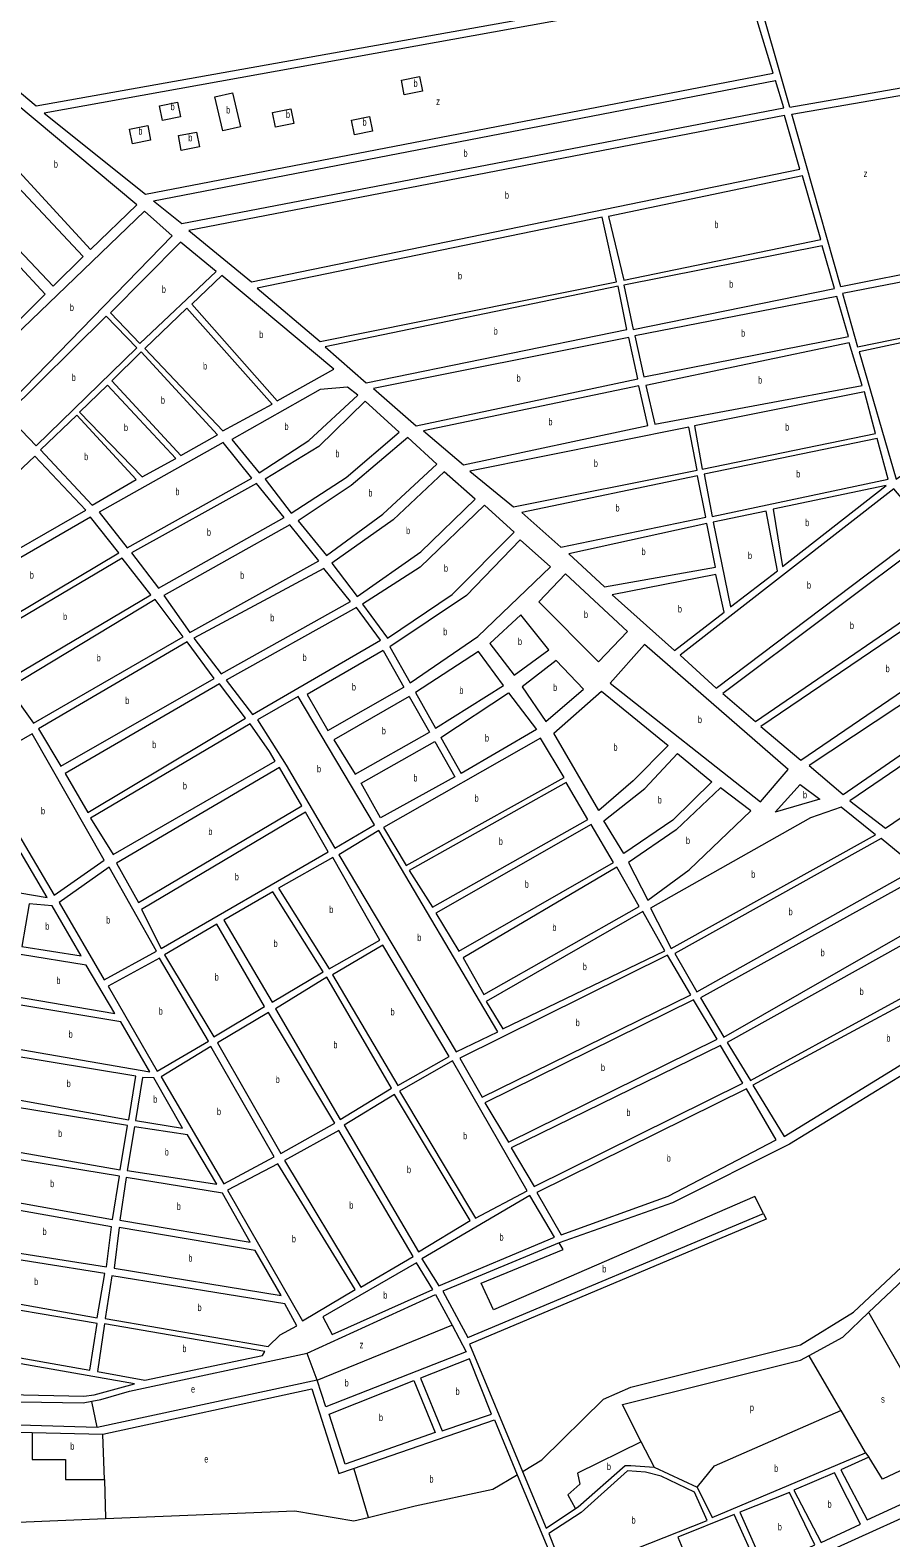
# Model space of a CAD drawing. Extents: x 639657 to 671642, y 222838 to 252123.
# Drawn here: x 666247 to 667468, y 237837 to 239977 of the extents above; entities that cross this region are included whole.
import ezdxf

# ---------------------------------------------------------------- set-up
doc = ezdxf.new("R2010")
doc.units = 0
doc.header["$LTSCALE"] = 4
for name, color, linetype, lineweight in [('1', 7, 'Continuous', 13), ('15', 7, 'Continuous', 13), ('21', 7, 'Continuous', 13)]:
    doc.layers.add(name, color=color, linetype=linetype, lineweight=lineweight)
doc.layers.add('7', color=7, linetype='Continuous')

msp = doc.modelspace()

# ---------------------------------------------------------------- linework, layer by layer
at = {"layer": '1'}
for p, q in [((667324.833, 239867.685), (667986.946, 239981.921)), ((666410.661, 239743.961), (667301.326, 239915.85)), ((666422.305, 239734.629), (667304.482, 239905.438)), ((666267.07, 239859.05), (666410.661, 239743.961)), ((666748.05, 239096.099), (666777.387, 239044.377)), ((666757.491, 239101.402), (666786.302, 239050.222)), ((666784.897, 239031.138), (666813.746, 238980.277)), ((666794.073, 239036.418), (666822.508, 238985.906)), ((666821.225, 238967.091), (666849.613, 238917.044)), ((666829.961, 238972.665), (666858.553, 238921.873)), ((666685.127, 237928.18), (666706.068, 237935.379))]:
    msp.add_line(p, q, dxfattribs=at)
for points in [[(667324.833, 239867.685), (667273.58, 240048.26), (667090.569, 240666.476), (667089.977, 240668.476)], [(667080.908, 240666.645), (667081.491, 240664.645), (667261.2, 240048.54), (666255.58, 239868.966), (666100.16, 239999.58), (666001.55, 240079.33), (665753.049, 240299.339)], [(667301.326, 239915.85), (667264, 240039), (666267.07, 239859.05)], [(666422.305, 239734.629), (666462.54, 239702.38), (667316.35, 239866.28), (667304.482, 239905.438)], [(667530.189, 239639.14), (667397.32, 239612.3), (667327.743, 239857.435), (667478.409, 239883.642), (667515.819, 239890.149)], [(666786.302, 239050.222), (666882.23, 239115.93), (666985.27, 239214.9), (666942.36, 239253.27), (666866.4, 239174.14), (666757.491, 239101.402)], [(666748.05, 239096.099), (666640.03, 239033.87), (666669.55, 238982.69), (666777.387, 239044.377)], [(666822.508, 238985.906), (666918.65, 239046.49), (666883.37, 239095.06), (666794.073, 239036.418)], [(666784.897, 239031.138), (666678.14, 238969.43), (666708.47, 238920.74), (666813.746, 238980.277)], [(666829.961, 238972.665), (666925.94, 239036.27), (666965.57, 238984.11), (666858.553, 238921.873)], [(666849.613, 238917.044), (666744.45, 238858.5), (666717.07, 238907.9), (666821.225, 238967.091)], [(667712.629, 238595.434), (667695.22, 238622.61), (667324.65, 238395.72), (667158.74, 238312.23), (666997.617, 238255.468)], [(666997.617, 238255.468), (666832.51, 238186.67), (666867.95, 238120.88), (667287.81, 238297.14)], [(667287.81, 238297.14), (667291.64, 238289.11), (666870.71, 238111.77), (666945.779, 237930.9)], [(667437.2, 237951.34), (667397.59, 237933.31), (667434.74, 237862.18), (667860.78, 238058), (667777.15, 238199.71), (667792.43, 238208.08)], [(666640.06, 238098.71), (666822.34, 238182.29), (666845.781, 238138.6)], [(666845.781, 238138.6), (666865.96, 238100.99), (666666.72, 238022.72), (666654.27, 238060.35), (666342.35, 237993.38)], [(666334.85, 238030.745), (666347.46, 238032.99), (666388.2, 238045.13), (666640.06, 238098.71)], [(666342.35, 237993.38), (666121.17, 238000.03), (665924.26, 238023.67), (665928.04, 238057.64), (666118.2, 238032.9)], [(666350.17, 237983.78), (666646.88, 238048.04), (666685.127, 237928.18)], [(666118.2, 238032.9), (666174.57, 238030.68), (666322.24, 238028.5), (666334.85, 238030.745)], [(666071.389, 237995.135), (666116.85, 237989.32), (666173.133, 237987.984), (666217.21, 237986.937), (666250.268, 237986.152), (666350.17, 237983.78)], [(666706.068, 237935.379), (666905.94, 238004.09), (666938.317, 237926.398)], [(667193.61, 237908.6), (667214.9, 237865.8), (667432.32, 237957.21), (667437.2, 237951.34)], [(666945.779, 237930.9), (666979.14, 237850.52), (667020.713, 237878.376)], [(667020.713, 237878.376), (667024.57, 237880.96), (667091.28, 237939.49), (667099.34, 237939.55), (667132.67, 237937.13), (667193.61, 237908.6)], [(666938.317, 237926.398), (666990.27, 237801.73), (666847.75, 237750.66), (666769.2, 237695.25), (666741.39, 237678.92), (666699.04, 237661.27), (666656.89, 237648.41)]]:
    msp.add_lwpolyline(points, dxfattribs=at)
for points in [[(666398.77, 239728.93), (666195.95, 239897.71), (666157.11, 239856.67), (666332.66, 239665.39)], [(666472.54, 239692.56), (666561.23, 239619.67), (667339.06, 239779.41), (667317.51, 239855.51)], [(666279.68, 239613.54), (666322.23, 239655.53), (666144.36, 239844.99), (666100.4, 239802.89)], [(667067.71, 239712.29), (667089.38, 239621.69), (667368.86, 239679.75), (667342.9, 239769.78)], [(666409.46, 239719.99), (666162.02, 239482.25), (666207.51, 239436.42), (666448.52, 239684.63)], [(667058.59, 239711.14), (666569.36, 239610.61), (666658.61, 239535.04), (667079.19, 239619.46)], [(667399.55, 239603.18), (667421.1, 239527.08), (667821.81, 239609.19), (667837.66, 239593.6), (668016.77, 239627.52), (668011.67, 239721.87)], [(666460.32, 239675.81), (666361.16, 239575.67), (666402.88, 239531.95), (666511.15, 239634.32)], [(667089.43, 239614.7), (667102.82, 239551.97), (667388.21, 239610.08), (667371.08, 239670.63)], [(666227.6, 239646.58), (666268.3, 239602.15), (666155.88, 239489.83), (666113.83, 239537.63)], [(666476.38, 239587.97), (666597.48, 239450.77), (666678.26, 239495.45), (666519.4, 239628.69)], [(667081.38, 239613.57), (666665.66, 239527.04), (666724.08, 239475.94), (667093.69, 239551.9)], [(667105.04, 239542.85), (667118.11, 239484.54), (667408.08, 239542.02), (667391.52, 239598.82)], [(666409.92, 239525.03), (666520.54, 239408.09), (666590.53, 239445.88), (666469.41, 239582.16)], [(666213.47, 239430.56), (666255.72, 239386.85), (666398.63, 239526.01), (666355.29, 239570.79)], [(667096.46, 239540.36), (666734.36, 239467.96), (666794.95, 239415.27), (667109.28, 239481.66)], [(667120.81, 239472.55), (667133.55, 239417.4), (667427.44, 239472.35), (667409.23, 239532.9)], [(667423.3, 239520.12), (667475.76, 239339.53), (667552.17, 239393.3), (667509.75, 239459.03), (667496.25, 239535.73)], [(666461.08, 239372.89), (666512.97, 239402.3), (666404.58, 239520.15), (666363, 239479)], [(666317.14, 239434.6), (666406, 239342.58), (666454.13, 239368.54), (666357.13, 239473.05)], [(666533.55, 239395.88), (666572.16, 239348.28), (666642.78, 239394.23), (666712.09, 239458.81), (666697.67, 239470.24), (666658.9, 239466.83)], [(667110.7, 239471.68), (666805.15, 239408.24), (666862, 239359.94), (667123.52, 239415.55)], [(666656.62, 239386.03), (666580.48, 239339.29), (666617.75, 239291.04), (666695.42, 239341.71), (666770.58, 239406.34), (666722.56, 239450.19)], [(667189.86, 239415.16), (667200.55, 239353.47), (667446.77, 239404.29), (667430.73, 239463.24)], [(666261.68, 239380.99), (666335.36, 239302.61), (666397.48, 239338.9), (666313.41, 239430.27)], [(667181.81, 239413.48), (666871.21, 239350.88), (666932.86, 239300.34), (667193.58, 239352.34)], [(666345.24, 239292.5), (666384.78, 239241.99), (666561.81, 239341.06), (666520.93, 239391.44)], [(666702.64, 239330.3), (666627.66, 239280.12), (666667.54, 239231.2), (666747.41, 239289.64), (666824.36, 239360.75), (666782.96, 239398.46)], [(667203.29, 239346.51), (667215.05, 239286.45), (667464.48, 239339.44), (667448.98, 239397.32)], [(666127.82, 239253.18), (666171.17, 239206.25), (666326.29, 239295.56), (666253.83, 239371.86)], [(666762.11, 239281.64), (666675.44, 239220.37), (666711.38, 239172.88), (666801.32, 239236.24), (666878.77, 239310.99), (666834.71, 239350.03)], [(667194.18, 239344.29), (666944.8, 239292.28), (666999.93, 239242.86), (667205.92, 239285.3)], [(666391, 239234.93), (666429.48, 239184.78), (666607.45, 239285.05), (666568.21, 239333.44)], [(667169.31, 239089.51), (667220.72, 239042.65), (667520.56, 239269.42), (667472.64, 239325.54)], [(667301.45, 239296.86), (667314.47, 239215.26), (667461.86, 239330.29)], [(666800.51, 239214.54), (666718.72, 239162), (666754.44, 239113.65), (666846.07, 239175.69), (666934.08, 239264.02), (666891.73, 239302.38)], [(666128.56, 239158.12), (666164.93, 239111.14), (666372.97, 239234.7), (666332.81, 239285.41), (666152.56, 239181.4)], [(667207.06, 239276.72), (667011.27, 239233.43), (667062.31, 239186.56), (667219.37, 239214.51)], [(667216.18, 239278.4), (667240.95, 239158.01), (667307.53, 239209.3), (667291.34, 239294.13)], [(666437.02, 239174.46), (666473.79, 239121.63), (666656.71, 239223.32), (666615.52, 239274.38)], [(667230.02, 239035.2), (667276.43, 238995.28), (667574.57, 239199.84), (667527.97, 239258.3)], [(666169.82, 239104.19), (666210.53, 239051.88), (666418.57, 239175.44), (666377.86, 239227.22)], [(666479.23, 239113.61), (666518.31, 239062.9), (666701.52, 239165.79), (666663.67, 239212.66)], [(666968.92, 239165.41), (667053.55, 239079.95), (667094.85, 239123.4), (667006.58, 239204.97)], [(667073.05, 239175.45), (667161.19, 239096.43), (667231.69, 239150.69), (667220.17, 239204)], [(667284.01, 238988.36), (667340.8, 238940.47), (667623.04, 239132.92), (667581.7, 239190.51)], [(666216.51, 239042.79), (666251.82, 238993.12), (666464.17, 239115.64), (666424.53, 239168.5)], [(666525.35, 239054.15), (666562.82, 239005.24), (666744.14, 239110.86), (666710.14, 239157.41)], [(666943.21, 239146.9), (666899.45, 239106.4), (666933.77, 239061.37), (666983.2, 239096.97)], [(666258.87, 238985.12), (666290.74, 238931.84), (666508.29, 239056.42), (666470.13, 239108.71)], [(667119.05, 239104.91), (667070.34, 239049.87), (667283.32, 238881.46), (667322.62, 238927.21)], [(667352.39, 238932.81), (667400.7, 238891.83), (667664.86, 239074.71), (667633.42, 239119.08)], [(666993.69, 239081.95), (666945.15, 239044.59), (666978.71, 238995.5), (667032.12, 239041.29)], [(666296.86, 238921.55), (666329.11, 238866.44), (666552.62, 239000.05), (666515.89, 239048.82)], [(667410.02, 238883.01), (667460.57, 238843.86), (667706.68, 239011.77), (667671.9, 239061.24)], [(666627.63, 239030.99), (666569.87, 238997.78), (666610.67, 238933.64), (666679.29, 238815.48), (666735.98, 238848.69)], [(667054.05, 238869.12), (666990.38, 238978.81), (667057.88, 239038.69), (667152.24, 238961.58), (667102.75, 238911.06)], [(666160.47, 238926.34), (666225.05, 238844.67), (666281.16, 238749.12), (666352.05, 238798.78), (666250.14, 238978.15)], [(666332.93, 238858.41), (666364.77, 238806.49), (666594.65, 238939.08), (666586.58, 238952.8), (666559.3, 238992.04)], [(666971.43, 238971.93), (666748.37, 238845.03), (666780.49, 238791.04), (667004.64, 238915.8)], [(667119.25, 238900.49), (667165.45, 238950.25), (667214.14, 238909.97), (667158.88, 238855.23), (667089.58, 238807.99), (667061.19, 238854.56)], [(666369.5, 238794.29), (666400.97, 238738.64), (666632.5, 238875.83), (666600.77, 238929.94)], [(667007.92, 238908.84), (666784.85, 238784.09), (666817.98, 238731.81), (667038.42, 238856.45)], [(667163.92, 238841.74), (667096.08, 238795.15), (667123.44, 238741.92), (667182.26, 238784.76), (667269.66, 238868.72), (667226.67, 238901.37)], [(667304.15, 238866.77), (667339.67, 238906.23), (667367.39, 238884.99)], [(667127.22, 238730.44), (667156.45, 238673.15), (667446.4, 238834.42), (667397.69, 238874.01), (667354.33, 238858.94)], [(666405.4, 238728.76), (666433.25, 238673.36), (666670.19, 238810.58), (666637.78, 238866.69)], [(667043.31, 238849.5), (666822.98, 238723.59), (666855.37, 238669.32), (667074.9, 238795.5)], [(666059.04, 238841.75), (666049.29, 238783.67), (666271.25, 238745.69), (666234.46, 238808.76)], [(666741.96, 238840.68), (666685.27, 238806.4), (666851.61, 238526.81), (666910.76, 238555.2)], [(667161.88, 238666.21), (667192.93, 238611.67), (667505.88, 238787.08), (667454.45, 238829.43)], [(666288.48, 238738.64), (666352.47, 238628.68), (666426.29, 238669.55), (666359.27, 238788.79)], [(666676.71, 238802.57), (666599.68, 238759), (666671.46, 238644.55), (666743.18, 238684.93)], [(667079.79, 238788.56), (666861.37, 238660.25), (666891, 238607.86), (667111.39, 238732.95)], [(667198.164, 238603.246), (667231.58, 238547.52), (667563.34, 238737.44), (667513.29, 238777.19)], [(666522.13, 238713.27), (666590.75, 238597.3), (666662.83, 238639.98), (666591.66, 238753.56)], [(666245.77, 238736.87), (666235.5, 238676.1), (666319.42, 238662.8), (666278.29, 238733.63)], [(667116.28, 238726.01), (666894.3, 238598.04), (666917.71, 238559.01), (667147.88, 238669.86)], [(667235.94, 238540.04), (667269.14, 238486.05), (667629.73, 238682.79), (667574.57, 238728.54)], [(666437.62, 238664.27), (666507.82, 238547.77), (666579.9, 238590.83), (666511.96, 238707.82)], [(666747.53, 238677.99), (666676.15, 238636.08), (666768.97, 238478.89), (666841.72, 238519.74)], [(666233.44, 238664.8), (666223.7, 238605.65), (666367.35, 238581), (666326.51, 238649.43)], [(666357.91, 238619.59), (666427.63, 238499.29), (666500.37, 238541.76), (666430.67, 238659.38)], [(667151.69, 238663.98), (666856.78, 238517.71), (666888.38, 238462.1), (667184.37, 238607.31)], [(667272.42, 238479.09), (667317.04, 238406.4), (667682.55, 238631.04), (667637.85, 238675.87)], [(666668.12, 238632.74), (666595.11, 238587.63), (666687.14, 238430.44), (666759.87, 238475.06)], [(666222.7, 238594.9), (666212.44, 238533.59), (666416.89, 238498.14), (666376.04, 238569.25)], [(667188.19, 238600.35), (666892.21, 238454.08), (666925.95, 238398.48), (667221.93, 238544.76)], [(666513.1, 238539.39), (666602.72, 238382.41), (666679.66, 238425.55), (666585.46, 238582.44)], [(666433.25, 238491.23), (666521.79, 238339.26), (666593.5, 238377.43), (666503.65, 238534.27)], [(666929.78, 238390.46), (666962.45, 238335.39), (667258.42, 238482.21), (667226.84, 238535.67)], [(666211.45, 238522.84), (666201.17, 238463.67), (666387.33, 238430.23), (666397.06, 238492.07)], [(666846.6, 238513.87), (666771.18, 238470.85), (666879.15, 238290.69), (666952.29, 238329.41)], [(666406.74, 238490), (666396.48, 238429.23), (666463.18, 238418.47), (666422.87, 238489.59)], [(666764.24, 238465.96), (666692.58, 238422.43), (666798.27, 238242.81), (666871.5, 238286.95)], [(667000.59, 238266.95), (667152.22, 238321.85), (667305.8, 238401.48), (667263.32, 238474.19), (666966.28, 238326.83)], [(666200.18, 238452.39), (666188.3, 238391.6), (666374.99, 238359.23), (666385.25, 238422.16)], [(666395.47, 238420.09), (666384.67, 238358.23), (666512.17, 238338.83), (666470.24, 238408.86)], [(666685.16, 238414.88), (666608.01, 238372.12), (666716.41, 238192.73), (666790.75, 238236.29)], [(666188.39, 238380.32), (666177.02, 238322.22), (666364.26, 238288.79), (666373.99, 238350.09)], [(666527.28, 238330.35), (666633.5, 238144.82), (666708.37, 238189.45), (666598.54, 238367.55)], [(666383.68, 238348.02), (666374.48, 238287.79), (666559.55, 238256.49), (666520.32, 238326)], [(666956.1, 238322.45), (666803.14, 238232.63), (666827.08, 238194.68), (666990.95, 238263.65)], [(666176.03, 238311.47), (666165.76, 238251.24), (666355.56, 238221.6), (666362.74, 238278.03)], [(666373.49, 238277.04), (666366.62, 238219.76), (666603.13, 238180.56), (666566.63, 238244.73)], [(666162.61, 238242.08), (666153.4, 238182.39), (666342.26, 238148.97), (666353.04, 238211.89)], [(666363.28, 238208.75), (666353.55, 238147.98), (666584.89, 238108.45), (666601.96, 238124.69), (666625.5, 238137.77), (666608.6, 238168.79)], [(666795.12, 238227.19), (666662.47, 238150.42), (666675.56, 238125.27), (666818.52, 238189.24)], [(666152.4, 238173.25), (666141.63, 238108.18), (666332.09, 238074.77), (666342.32, 238140.91)], [(666352.87, 238140.36), (666342.85, 238072.7), (666410.11, 238060.34), (666576.94, 238095.49), (666580.11, 238101.43)], [(666139.54, 238100.11), (666130.32, 238042.02), (666323.2, 238037.7), (666338.27, 238039.9), (666395.11, 238055.39)], [(666870.34, 238090.82), (666801.02, 238063.38), (666831.92, 237988.47), (666901.58, 238012.11)], [(666694.263, 237941.167), (666671.599, 238012.482), (666791.59, 238060.12), (666821.98, 237986.25)], [(667028.94, 237872.93), (666983.14, 237843.04), (667006.54, 237781.99), (667207.94, 237861.45), (667189.9, 237901.59), (667142.34, 237924.36), (667120.37, 237930.05), (667094.73, 237931.84)], [(667330.65, 237904.31), (667369.38, 237829.96), (667425.05, 237856.18), (667388.49, 237928.94)], [(667254.06, 237873.1), (667289.61, 237793.35), (667360.27, 237826.67), (667324.42, 237901.31)], [(667387.08, 237820.76), (667429.66, 237732.46), (667571.66, 237801.78), (667533.26, 237886.87)], [(667166.22, 237837.49), (667201.81, 237752.37), (667281.57, 237791.13), (667246.03, 237869.81)]]:
    msp.add_lwpolyline(points, close=True, dxfattribs=at)
at = {"layer": '15'}
for points in [[(666973.04, 237947.31), (667060.89, 238033.79), (667099.45, 238050.77), (667340.13, 238110.49), (667415.34, 238156.87), (667672.61, 238398.14)], [(666945.779, 237930.9), (666946.78, 237931.502), (666973.04, 237947.31)], [(666903.85, 237905.65), (666937.32, 237925.798), (666938.317, 237926.398)], [(665891.801, 237807.898), (665892.81, 237808.148), (666001, 237835), (666094.48, 237853.12), (666354.278, 237864.011), (666622.86, 237875.27), (666706.52, 237860.67), (666726.768, 237865.642), (666793.59, 237882.05), (666903.85, 237905.65)]]:
    msp.add_lwpolyline(points, dxfattribs=at)
at = {"layer": '21'}
for points in [[(666773.856, 239905.757), (666799.58, 239910.905), (666803.762, 239890.006), (666778.038, 239884.858)], [(666509.426, 239882.131), (666534.24, 239887.973), (666545.628, 239839.604), (666520.814, 239833.762)], [(666430.727, 239869.531), (666456.451, 239874.679), (666460.633, 239853.78), (666434.909, 239848.632)], [(666591.273, 239860.08), (666616.997, 239865.228), (666621.179, 239844.329), (666595.455, 239839.181)], [(666703.026, 239849.055), (666728.75, 239854.203), (666732.932, 239833.304), (666707.208, 239828.156)], [(666388.229, 239836.454), (666413.953, 239841.602), (666418.135, 239820.703), (666392.411, 239815.555)], [(666457.485, 239827.004), (666483.209, 239832.152), (666487.391, 239811.253), (666461.667, 239806.105)]]:
    msp.add_lwpolyline(points, close=True, dxfattribs=at)
for points in [[(667287.81, 238297.14), (667275.557, 238321.018), (666904.653, 238160.402), (666887.122, 238198.248), (667003.376, 238246.249), (666997.617, 238255.468)], [(667436.829, 238156.404), (667560.627, 238273.697), (667620.391, 238217.31), (667605.023, 238181.427), (667683.569, 238027.721), (667683.892, 238027.091)], [(667352.249, 238095.62), (667400.117, 238121.622), (667436.829, 238156.404)], [(667436.829, 238156.404), (667437.116, 238155.904), (667547.496, 237963.497), (667547.783, 237962.997)], [(666654.27, 238060.35), (666845.281, 238138.396), (666845.781, 238138.6)], [(666654.27, 238060.35), (666640.245, 238098.21), (666640.06, 238098.71)], [(667114.1, 237972.964), (667113.85, 237973.464), (667087.634, 238025.935), (667340.352, 238089.157), (667352.249, 238095.62)], [(667397.554, 238017.391), (667397.264, 238017.891), (667352.539, 238095.12), (667352.249, 238095.62)], [(666342.35, 237993.38), (666342.25, 237993.88), (666334.95, 238030.245), (666334.85, 238030.745)], [(667193.61, 237908.6), (667194.018, 237909.1), (667218.261, 237938.79), (667397.554, 238017.391)], [(667397.554, 238017.391), (667432.031, 237957.71), (667432.32, 237957.21)], [(666250.268, 237986.152), (666250.268, 237985.652), (666250.268, 237948.089), (666297.494, 237948.089), (666297.494, 237919.734), (666352.591, 237919.734)], [(666352.591, 237919.734), (666350.189, 237983.28), (666350.17, 237983.78)], [(667114.1, 237972.964), (667023.6, 237928.538), (667027.015, 237913.159), (667009.939, 237897.781), (667020.435, 237878.876), (667020.713, 237878.376)], [(667132.67, 237937.13), (667132.411, 237937.63), (667114.1, 237972.964)], [(667547.783, 237962.997), (667456.466, 237919.995), (667437.507, 237950.84), (667437.2, 237951.34)], [(666706.068, 237935.379), (666706.216, 237934.879), (666726.62, 237866.142), (666726.768, 237865.642)], [(666352.591, 237919.734), (666352.606, 237919.234), (666354.263, 237864.511), (666354.278, 237864.011)]]:
    msp.add_lwpolyline(points, dxfattribs=at)

# ---------------------------------------------------------------- texts
at = {"layer": '7'}
for s, width, p in [('b', 0.75, (666791.17, 239896.306)), ('z', 0.8, (666823.285, 239870.69)), ('b', 0.75, (666446.467, 239863.23)), ('b', 0.75, (666525.166, 239858.505)), ('b', 0.75, (666610.161, 239852.205)), ('b', 0.75, (666400.821, 239828.579)), ('b', 0.75, (666718.766, 239841.179)), ('b', 0.75, (666471.651, 239819.128)), ('b', 0.75, (666280.795, 239781.55)), ('b', 0.75, (666861.999, 239797.077)), ('z', 0.8, (667429.7, 239768.147)), ('b', 0.75, (666920.732, 239737.59)), ('b', 0.75, (667217.96, 239695.735)), ('b', 0.75, (666854.234, 239623.09)), ('b', 0.75, (667239.01, 239611.3)), ('b', 0.75, (666434.025, 239603.88)), ('b', 0.75, (666303.536, 239578.205)), ('b', 0.75, (666904.846, 239544.755)), ('b', 0.75, (666572.212, 239539.73)), ('b', 0.75, (667255.834, 239541.68)), ('b', 0.75, (666492.486, 239495.125)), ('b', 0.75, (666306.223, 239478.82)), ('b', 0.75, (666937.362, 239477.815)), ('b', 0.75, (667279.917, 239475.15)), ('b', 0.75, (666432.661, 239446.52)), ('b', 0.75, (666982.535, 239415.81)), ('b', 0.75, (666380.341, 239407.815)), ('b', 0.75, (666608.05, 239409.26)), ('b', 0.75, (667318.352, 239408.355)), ('b', 0.75, (666323.749, 239366.44)), ('b', 0.75, (666680.272, 239370.615)), ('b', 0.75, (667046.915, 239356.91)), ('b', 0.75, (667334.01, 239341.885)), ('b', 0.75, (666453.273, 239316.715)), ('b', 0.75, (666727.097, 239314.83)), ('b', 0.75, (667077.641, 239293.575)), ('b', 0.75, (667346.729, 239272.775)), ('b', 0.75, (666497.953, 239259.11)), ('b', 0.75, (666780.501, 239261.455)), ('b', 0.75, (667114.6, 239231.64)), ('b', 0.75, (667265.638, 239226.07)), ('b', 0.75, (666834.315, 239208.015)), ('b', 0.75, (666246.723, 239198.275)), ('b', 0.75, (666545.127, 239198.005)), ('b', 0.75, (667349.303, 239184.095)), ('b', 0.75, (666293.877, 239139.55)), ('b', 0.75, (666587.94, 239137.78)), ('b', 0.75, (667032.936, 239142.46)), ('b', 0.75, (667166.135, 239150.215)), ('b', 0.75, (666833.338, 239117.98)), ('b', 0.75, (667410.22, 239126.79)), ('b', 0.75, (666939.319, 239104.135)), ('b', 0.75, (666341.614, 239080.81)), ('b', 0.75, (666633.709, 239081.325)), ('b', 0.75, (667460.871, 239065.49)), ('b', 0.75, (666703.614, 239039.526)), ('b', 0.75, (666856.142, 239034.676)), ('b', 0.75, (666989.144, 239038.725)), ('b', 0.75, (666382.067, 239020.275)), ('b', 0.75, (667194.533, 238993.185)), ('b', 0.75, (666746.111, 238977.311)), ('b', 0.75, (666892.492, 238967.073)), ('b', 0.75, (666420.305, 238957.63)), ('b', 0.75, (667074.779, 238953.905)), ('b', 0.75, (666654.193, 238923.235)), ('b', 0.75, (666790.97, 238910.371)), ('b', 0.75, (666463.879, 238899.265)), ('b', 0.75, (666877.719, 238881.485)), ('b', 0.75, (667343.665, 238886.5)), ('b', 0.75, (666262.628, 238863.635)), ('b', 0.75, (667137.617, 238879.12)), ('b', 0.75, (666500.045, 238834.29)), ('b', 0.75, (666912.086, 238820.325)), ('b', 0.75, (667177.658, 238821.645)), ('b', 0.75, (667270.24, 238773.58)), ('b', 0.75, (666537.542, 238770.025)), ('b', 0.75, (666948.886, 238759.41)), ('b', 0.75, (666671.63, 238723.56)), ('b', 0.75, (667323.234, 238720.55)), ('b', 0.75, (666268.713, 238699.835)), ('b', 0.75, (666355.074, 238708.735)), ('b', 0.75, (666988.086, 238698.21)), ('b', 0.75, (666592.568, 238675.43)), ('b', 0.75, (666796.498, 238683.745)), ('b', 0.75, (667368.714, 238662.355)), ('b', 0.75, (666509.016, 238627.795)), ('b', 0.75, (667031.264, 238642.51)), ('b', 0.75, (666284.442, 238622.9)), ('b', 0.75, (667424.06, 238607.295)), ('b', 0.75, (666429.672, 238579.335)), ('b', 0.75, (666758.484, 238578.44)), ('b', 0.75, (667021.153, 238563.04)), ('b', 0.75, (666301.851, 238546.52)), ('b', 0.75, (667461.953, 238541.135)), ('b', 0.75, (666677.448, 238531.59)), ('b', 0.75, (667057.063, 238499.415)), ('b', 0.75, (666299.01, 238476.535)), ('b', 0.75, (666595.566, 238482.425)), ('b', 0.75, (666421.805, 238454.235)), ('b', 0.75, (666512.245, 238436.765)), ('b', 0.75, (667093.15, 238435.53)), ('b', 0.75, (666286.831, 238405.81)), ('b', 0.75, (666861.406, 238402.28)), ('b', 0.75, (666438.11, 238379.46)), ('b', 0.75, (667150.317, 238370.57)), ('b', 0.75, (666781.856, 238354.385)), ('b', 0.75, (666275.479, 238334.555)), ('b', 0.75, (666700.061, 238303.805)), ('b', 0.75, (666455.205, 238302.255)), ('b', 0.75, (666264.823, 238266.535)), ('b', 0.75, (666618.479, 238256.185)), ('b', 0.75, (666913.087, 238258.565)), ('b', 0.75, (666471.698, 238228.8)), ('b', 0.75, (666252.831, 238195.525)), ('b', 0.75, (667058.957, 238213.488)), ('b', 0.75, (666748.256, 238176.23)), ('b', 0.75, (666484.701, 238158.6)), ('b', 0.75, (666463.239, 238100.35)), ('z', 0.8, (666714.737, 238105.876)), ('b', 0.75, (666693.39, 238051.604)), ('e', 0.75, (666475.46, 238042.865)), ('b', 0.75, (666850.731, 238039.645)), ('s', 0.8, (667454.406, 238028.65)), ('p', 0.75, (667268.283, 238016.689)), ('b', 0.75, (666742.112, 238002.626)), ('b', 0.75, (666304.245, 237961.726)), ('e', 0.75, (666494.35, 237943.623)), ('b', 0.75, (667065.418, 237932.953)), ('b', 0.75, (667302.768, 237930.39)), ('b', 0.75, (666813.738, 237915.198)), ('b', 0.75, (667378.479, 237879.45)), ('b', 0.75, (667100.423, 237856.915)), ('b', 0.75, (667307.947, 237847.33))]:
    msp.add_text(s, height=10, dxfattribs=dict(at, width=width)).set_placement(p)

doc.saveas('drawing.dxf')
